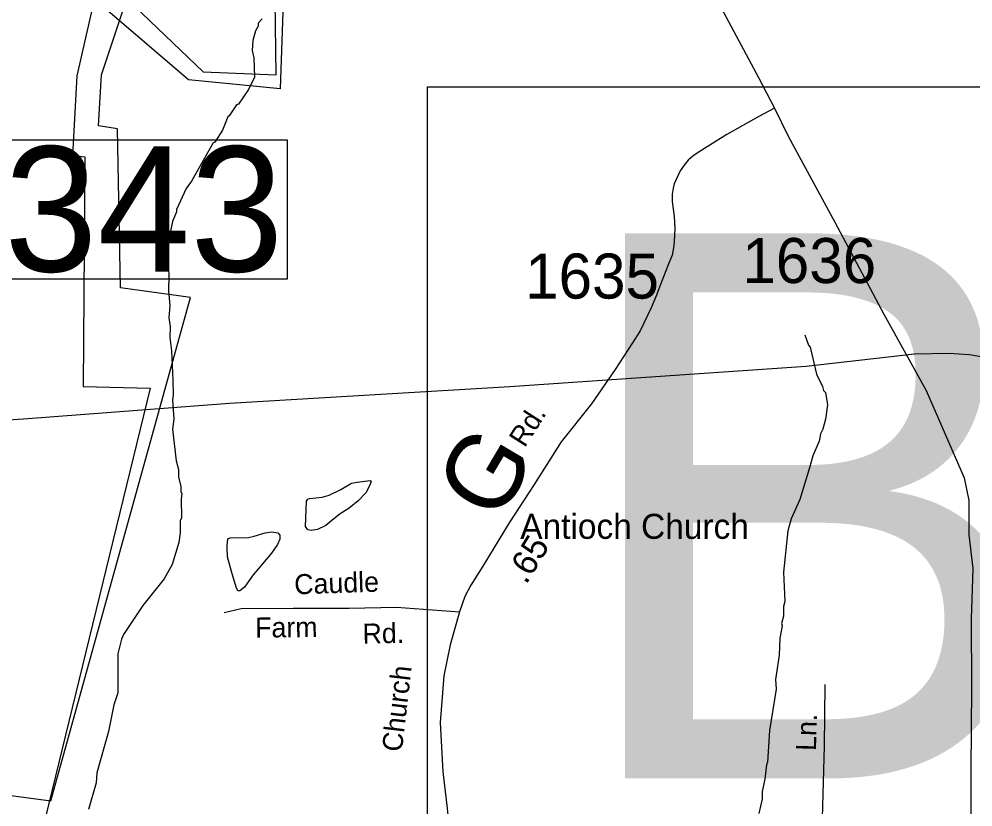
# Model space of a CAD drawing. Extents: x 1551653 to 1702041, y 811336 to 920032.
# Drawn here: x 1603111 to 1606239, y 911071 to 913655 of the extents above; entities that cross this region are included whole.
import ezdxf

# ---------------------------------------------------------------- set-up
doc = ezdxf.new("R2010")
doc.units = 0
for name, color, linetype in [('Old_Level_10', 7, 'Continuous'), ('Old_Level_11', 7, 'Continuous'), ('Old_Level_17', 7, 'Continuous'), ('Old_Level_22', 7, 'Continuous'), ('Old_Level_3', 7, 'Continuous'), ('Old_Level_31', 7, 'Continuous'), ('Old_Level_32', 7, 'Continuous'), ('Old_Level_35', 7, 'Continuous'), ('Old_Level_48', 7, 'Continuous'), ('Old_Level_49', 7, 'Continuous'), ('Old_Level_56', 7, 'Continuous'), ('Old_Level_62', 7, 'Continuous'), ('Old_Level_8', 7, 'Continuous')]:
    doc.layers.add(name, color=color, linetype=linetype)

msp = doc.modelspace()

# ---------------------------------------------------------------- linework, layer by layer
at = {"layer": 'Old_Level_3'}
msp.add_lwpolyline([(1611286.614, 910514.524), (1604450.097, 910514.524), (1604450.097, 913433.125), (1611286.614, 913433.125), (1611286.614, 910514.524)], dxfattribs=at)
at = {"layer": 'Old_Level_31'}
msp.add_lwpolyline([(1603016.178, 913259.664), (1603990.205, 913259.664), (1603990.205, 912802.762), (1603016.178, 912802.762), (1603016.178, 913259.664)], dxfattribs=at)
at = {"layer": 'Old_Level_32'}
for points in [[(1604852.505, 914747.228), (1604977.681, 914518.147), (1605156.037, 914181.071), (1605325.393, 913857.904), (1605536.474, 913463.557), (1605588.018, 913362.925)], [(1605588.018, 913362.925), (1605536.793, 913335.359), (1605431.941, 913276.855), (1605341.33, 913220.061), (1605321.039, 913206.265), (1605304.949, 913192.584), (1605292.62, 913176.622), (1605279.628, 913157.675), (1605259.949, 913115.051), (1605255.665, 913101.127), (1605253.457, 913081.16), (1605253.175, 913057.351), (1605259.779, 913008.188), (1605262.203, 912969.913), (1605259.293, 912925.146), (1605257.085, 912905.176), (1605252.797, 912881.249), (1605240.343, 912849.484), (1605232.135, 912829.638), (1605212.203, 912779.063), (1605201.123, 912750.239), (1605183.558, 912708.716), (1605147.942, 912632.726), (1605122.765, 912593.218), (1605065.955, 912506.344), (1604988.399, 912393.264), (1604888.685, 912269.1), (1604800.05, 912129.414), (1604718.062, 912003.031), (1604631.644, 911861.129), (1604593.031, 911799.034), (1604572.421, 911761.226), (1604555.246, 911711.387), (1604524.331, 911603.117), (1604503.721, 911501.722), (1604491.698, 911348.77), (1604500.364, 911186.259), (1604513.444, 911076.321), (1604526.524, 910953.295)], [(1605588.018, 913362.925), (1605633.431, 913270.841), (1605786.003, 912989.616), (1605947.184, 912687.955), (1606086.268, 912437.603), (1606211.027, 912150.276), (1606225.925, 912075.929), (1606226.257, 911964.056), (1606238.629, 911853.938), (1606234.055, 911687.931), (1606234.669, 911461.987), (1606232.589, 911192.066), (1606231.329, 910844.288), (1606227.943, 910490.345), (1606228.693, 910434.721)]]:
    msp.add_lwpolyline(points, dxfattribs=at)
at = {"layer": 'Old_Level_35'}
for points in [[(1603783.443, 911709.234), (1603839.539, 911722.301), (1604009.463, 911723.653), (1604193.354, 911722.918), (1604349.315, 911726.353), (1604555.336, 911711.703)], [(1605749.566, 910450.752), (1605738.951, 910798.609), (1605752.22, 911271.269), (1605754.874, 911473.08)]]:
    msp.add_lwpolyline(points, dxfattribs=at)
at = {"layer": 'Old_Level_48'}
msp.add_lwpolyline([(1602985.673, 911122.246), (1603214.894, 911090.967), (1603673.334, 912742.488), (1603444.114, 912773.766), (1603433.695, 913295.08), (1603371.18, 913305.506), (1603381.599, 913472.326), (1603464.952, 913722.557), (1603715.01, 913482.753), (1603954.649, 913472.326), (1603944.23, 914202.165)], dxfattribs=at)
at = {"layer": 'Old_Level_49'}
for points in [[(1603995.111, 914216.307), (1603967.121, 913426.754), (1603667.13, 913456.486), (1603402.511, 913681.941)], [(1603354.016, 913704.189), (1603300.702, 913469.61), (1603285.836, 913207.758), (1603326.744, 913203.657), (1603321.002, 912449.988), (1603541.023, 912445.17), (1603186.108, 910988.758), (1602995.995, 911015.341)]]:
    msp.add_lwpolyline(points, dxfattribs=at)
at = {"layer": 'Old_Level_56'}
msp.add_lwpolyline([(1606329.501, 912536.824), (1606227.792, 912554.101), (1606159.846, 912558.684), (1606047.927, 912555.954), (1605692.741, 912516.145), (1604720.784, 912449.057), (1603801.188, 912394.241), (1603125.401, 912342.698), (1602494.191, 912302.828), (1601999.214, 912272.557), (1601626.957, 912246.376), (1601391.332, 912224.287), (1600655.819, 912181.742), (1600178.022, 912161.289), (1599468.281, 912162.516), (1598943.441, 912167.834), (1598095.433, 912190.333), (1597582.456, 912200.969), (1597010.572, 912200.969), (1596549.138, 912221.422), (1596046.797, 912228.786), (1595390.644, 912243.512)], dxfattribs=at)
at = {"layer": 'Old_Level_62'}
for points in [[(1603908.066, 913656.412), (1603895.456, 913642.059), (1603895.251, 913632.011), (1603886.844, 913616.325), (1603878.026, 913584.541), (1603875.156, 913552.553), (1603880.589, 913528.46), (1603882.845, 913464.381), (1603863.878, 913424.806), (1603830.454, 913376.209), (1603824.508, 913373.85), (1603800.209, 913337.556), (1603795.493, 913334.583), (1603778.371, 913291.009), (1603753.355, 913251.742), (1603747.306, 913249.896), (1603676.05, 913123.687), (1603659.441, 913100.106), (1603627.658, 913031.003), (1603627.453, 913023.006), (1603614.637, 912991.326), (1603601.001, 912927.657), (1603599.258, 912874.344), (1603602.026, 912815.596), (1603600.693, 912763.615), (1603605.41, 912715.428), (1603602.436, 912675.546), (1603606.332, 912647.556)], [(1603606.332, 912647.556), (1603605.205, 912610.954), (1603611.356, 912566.765), (1603614.945, 912470.699), (1603616.175, 912422.716), (1603613.919, 912406.722), (1603618.943, 912342.643), (1603614.432, 912310.758), (1603626.735, 912206.489), (1603634.322, 912178.397), (1603633.912, 912154.406), (1603641.396, 912122.315), (1603641.089, 912106.321), (1603644.985, 912098.221), (1603642.729, 912082.227), (1603643.754, 912018.251), (1603639.551, 912010.357), (1603638.936, 911970.371), (1603634.424, 911938.383), (1603613.304, 911866.718), (1603586.545, 911819.248), (1603517.237, 911732.408), (1603453.671, 911637.469), (1603447.417, 911621.578), (1603434.704, 911573.801), (1603434.601, 911445.848), (1603421.99, 911405.966), (1603404.664, 911318.306), (1603366.421, 911182.971), (1603363.961, 911150.983), (1603338.534, 911063.426)], [(1605687.816, 912620.079), (1605699.812, 912585.528), (1605705.758, 912579.479), (1605726.366, 912491.101), (1605745.641, 912450.808), (1605749.434, 912436.66), (1605755.381, 912430.611), (1605762.66, 912390.523), (1605755.893, 912342.643), (1605747.384, 912310.758), (1605739.182, 912294.866), (1605734.773, 912270.978), (1605714.063, 912223.303), (1605703.605, 912184.036), (1605671.719, 912080.074), (1605642.807, 912016.508), (1605632.144, 911976.728), (1605617.996, 911840.984), (1605622.404, 911744.917), (1605618.201, 911728.923), (1605617.688, 911696.934), (1605611.229, 911673.046), (1605613.177, 911665.049), (1605606.513, 911625.166), (1605603.642, 911569.187), (1605592.364, 911489.422), (1605593.8, 911457.434), (1605571.654, 911321.792), (1605566.015, 911217.83), (1605561.914, 911209.936), (1605557.095, 911162.056), (1605548.483, 911122.173), (1605548.073, 911098.182), (1605537.308, 911050.405)], [(1604064.009, 912083.048), (1604104.916, 912087.559), (1604127.985, 912093.71), (1604166.227, 912112.575), (1604200.881, 912132.978), (1604219.541, 912136.259), (1604262.602, 912142.205), (1604265.472, 912139.334), (1604261.679, 912127.134), (1604247.735, 912101.502), (1604223.129, 912075.256), (1604194.114, 912051.264), (1604164.484, 912032.297), (1604143.569, 912016.816), (1604117.425, 911994.875), (1604090.05, 911980.829), (1604069.237, 911978.266), (1604058.472, 911979.804), (1604050.783, 911991.389), (1604053.141, 912073.82), (1604057.549, 912080.997), (1604064.009, 912083.048)], [(1603803.695, 911954.377), (1603863.263, 911954.993), (1603881.922, 911959.094), (1603917.909, 911970.884), (1603939.439, 911974.165), (1603960.15, 911970.269), (1603965.789, 911963.092), (1603965.686, 911950.174), (1603959.022, 911931.617), (1603939.337, 911903.832), (1603897.814, 911854.209), (1603878.949, 911832.884), (1603865.826, 911814.429), (1603849.832, 911791.669), (1603834.658, 911779.673), (1603828.916, 911780.493), (1603822.56, 911792.079), (1603807.386, 911843.137), (1603795.083, 911892.042), (1603793.237, 911920.749), (1603794.263, 911944.432), (1603797.236, 911952.224), (1603803.695, 911954.377)]]:
    msp.add_lwpolyline(points, dxfattribs=at)

# ---------------------------------------------------------------- texts
at = {"layer": 'Old_Level_10'}
for s, rotation, p in [('Caudle', 1.9203, (1604014.446, 911768.405)), ('Farm', 0.455764, (1603885.496, 911626.971)), ('Rd.', 1.261733, (1604238.053, 911606.764)), ('Ln.', 88.282933, (1605724.395, 911254.596))]:
    msp.add_text(s, height=65.6167, rotation=rotation, dxfattribs=at).set_placement(p)
at = {"layer": 'Old_Level_11'}
for s, rotation, p in [('Rd.', 57.454933, (1604769.187, 912247.308)), ('Church', 83.341478, (1604366.187, 911250.199))]:
    msp.add_text(s, height=65.6167, rotation=rotation, dxfattribs=at).set_placement(p)
at = {"layer": 'Old_Level_17'}
msp.add_text('.65', height=82.0208, rotation=58.658556, dxfattribs=at).set_placement((1604774.014, 911798.433))
at = {"layer": 'Old_Level_22'}
msp.add_text('G', height=246.062, rotation=59.462978, dxfattribs=at).set_placement((1604679.208, 911998.383))
msp.add_text('Antioch Church', height=82.02083, dxfattribs=at).set_placement((1604754.654, 911950.694))
at = {"layer": 'Old_Level_3'}
msp.add_text('B-4506', height=1788.0542, dxfattribs=at).set_placement((1604902.607, 911164.878))
at = {"layer": 'Old_Level_31'}
msp.add_text('343', height=410.1042, dxfattribs=at).set_placement((1603062.756, 912827.47))
at = {"layer": 'Old_Level_8'}
for s, p in [('1636', (1605483.022, 912789.55)), ('1635', (1604770.604, 912738.651))]:
    msp.add_text(s, height=147.6375, dxfattribs=at).set_placement(p)

doc.saveas('drawing.dxf')
